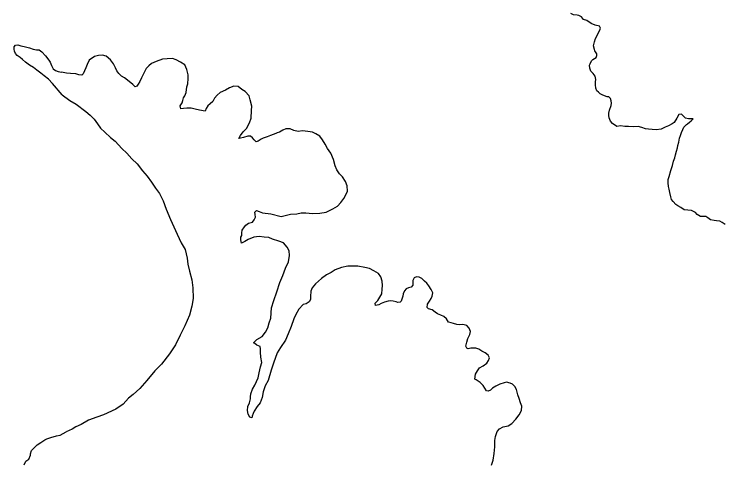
# Model space of a CAD drawing. Extents: x -939622 to -934245, y 1383184 to 1385301.
# Drawn here: x -935581.2 to -935568.75, y 1384278.21 to 1384286.13 of the extents above; entities that cross this region are included whole.
import ezdxf

# ---------------------------------------------------------------- set-up
doc = ezdxf.new("R2010")
doc.units = 0
doc.layers.add('9', color=7, linetype='Continuous')

msp = doc.modelspace()

# ---------------------------------------------------------------- linework, layer by layer
at = {"layer": '9'}
for points in [[(-935571.06, 1384285.962), (-935571.141, 1384286.015), (-935571.195, 1384286.036), (-935571.234, 1384286.083), (-935571.276, 1384286.107), (-935571.309, 1384286.113), (-935571.372, 1384286.118), (-935571.417, 1384286.139)], [(-935569.563, 1384283.722), (-935569.545, 1384283.78), (-935569.54, 1384283.822), (-935569.525, 1384283.879), (-935569.508, 1384283.954), (-935569.493, 1384283.999), (-935569.473, 1384284.053), (-935569.452, 1384284.101), (-935569.435, 1384284.144), (-935569.387, 1384284.192), (-935569.372, 1384284.204), (-935569.337, 1384284.234), (-935569.307, 1384284.256), (-935569.271, 1384284.292), (-935569.31, 1384284.289), (-935569.352, 1384284.288), (-935569.406, 1384284.303), (-935569.439, 1384284.336), (-935569.478, 1384284.374), (-935569.523, 1384284.365), (-935569.559, 1384284.302), (-935569.606, 1384284.229), (-935569.642, 1384284.202), (-935569.701, 1384284.169), (-935569.764, 1384284.144), (-935569.832, 1384284.107), (-935569.919, 1384284.098), (-935569.988, 1384284.103), (-935570.054, 1384284.109), (-935570.108, 1384284.114), (-935570.171, 1384284.141), (-935570.237, 1384284.155), (-935570.327, 1384284.152), (-935570.408, 1384284.154), (-935570.473, 1384284.156), (-935570.545, 1384284.168), (-935570.614, 1384284.158), (-935570.686, 1384284.209), (-935570.72, 1384284.25), (-935570.744, 1384284.307), (-935570.75, 1384284.349), (-935570.754, 1384284.391), (-935570.742, 1384284.442), (-935570.71, 1384284.524), (-935570.704, 1384284.563), (-935570.71, 1384284.605), (-935570.723, 1384284.65), (-935570.75, 1384284.679), (-935570.783, 1384284.679), (-935570.858, 1384284.709), (-935570.903, 1384284.729), (-935570.936, 1384284.759), (-935570.96, 1384284.783), (-935570.982, 1384284.828), (-935570.988, 1384284.885), (-935570.986, 1384284.942), (-935570.98, 1384284.981), (-935570.992, 1384285.038), (-935571.029, 1384285.085), (-935571.065, 1384285.13), (-935571.083, 1384285.178), (-935571.09, 1384285.235), (-935571.078, 1384285.259), (-935571.054, 1384285.307), (-935571.031, 1384285.332), (-935570.977, 1384285.368), (-935570.962, 1384285.404), (-935570.963, 1384285.434), (-935570.996, 1384285.482), (-935571.005, 1384285.509), (-935571.02, 1384285.572), (-935571.006, 1384285.644), (-935570.983, 1384285.701), (-935570.95, 1384285.764), (-935570.903, 1384285.867), (-935570.9, 1384285.882), (-935570.913, 1384285.918), (-935570.991, 1384285.938), (-935571.06, 1384285.962)], [(-935580.355, 1384284.71), (-935580.523, 1384284.912), (-935580.592, 1384284.987), (-935580.67, 1384285.047), (-935580.73, 1384285.092), (-935580.799, 1384285.148), (-935580.859, 1384285.193), (-935580.925, 1384285.232), (-935580.997, 1384285.286), (-935581.051, 1384285.33), (-935581.09, 1384285.369), (-935581.144, 1384285.402), (-935581.174, 1384285.438), (-935581.187, 1384285.477), (-935581.196, 1384285.516), (-935581.193, 1384285.558), (-935581.172, 1384285.582), (-935581.13, 1384285.588), (-935581.076, 1384285.573), (-935581.019, 1384285.562), (-935580.929, 1384285.538), (-935580.86, 1384285.514), (-935580.806, 1384285.502), (-935580.758, 1384285.5), (-935580.71, 1384285.47), (-935580.644, 1384285.395), (-935580.587, 1384285.323), (-935580.563, 1384285.284), (-935580.539, 1384285.227), (-935580.508, 1384285.17), (-935580.472, 1384285.138), (-935580.424, 1384285.12), (-935580.367, 1384285.113)], [(-935578.83, 1384285.222), (-935578.877, 1384285.173), (-935578.924, 1384285.08), (-935578.96, 1384285.011), (-935578.986, 1384284.947), (-935579.016, 1384284.899), (-935579.042, 1384284.863), (-935579.072, 1384284.854), (-935579.114, 1384284.892), (-935579.175, 1384284.949), (-935579.256, 1384285.008), (-935579.313, 1384285.041), (-935579.355, 1384285.085), (-935579.395, 1384285.133), (-935579.419, 1384285.187), (-935579.449, 1384285.256), (-935579.504, 1384285.327), (-935579.579, 1384285.39), (-935579.645, 1384285.407), (-935579.717, 1384285.401), (-935579.783, 1384285.388), (-935579.881, 1384285.321), (-935579.916, 1384285.243), (-935579.94, 1384285.189), (-935579.963, 1384285.135), (-935579.984, 1384285.08), (-935580.008, 1384285.056), (-935580.062, 1384285.065), (-935580.113, 1384285.082), (-935580.208, 1384285.085), (-935580.274, 1384285.09), (-935580.367, 1384285.113)], [(-935576.687, 1384282.621), (-935576.504, 1384282.578), (-935576.345, 1384282.615), (-935576.229, 1384282.625), (-935576.157, 1384282.64), (-935576.073, 1384282.638), (-935575.959, 1384282.63), (-935575.828, 1384282.634), (-935575.717, 1384282.65), (-935575.598, 1384282.708), (-935575.52, 1384282.757), (-935575.461, 1384282.82), (-935575.408, 1384282.893), (-935575.369, 1384282.956), (-935575.34, 1384283.022), (-935575.347, 1384283.112), (-935575.377, 1384283.19), (-935575.429, 1384283.271), (-935575.48, 1384283.327), (-935575.526, 1384283.393), (-935575.559, 1384283.465), (-935575.59, 1384283.578), (-935575.636, 1384283.689), (-935575.69, 1384283.767), (-935575.736, 1384283.847), (-935575.778, 1384283.919), (-935575.83, 1384283.985), (-935575.899, 1384284.029), (-935575.959, 1384284.056), (-935576.037, 1384284.07), (-935576.133, 1384284.078), (-935576.21, 1384284.069), (-935576.285, 1384284.083), (-935576.351, 1384284.113), (-935576.426, 1384284.115), (-935576.48, 1384284.091), (-935576.534, 1384284.057), (-935576.575, 1384284.045), (-935576.602, 1384284.036), (-935576.695, 1384283.999), (-935576.754, 1384283.974), (-935576.82, 1384283.95), (-935576.859, 1384283.932), (-935576.912, 1384283.898), (-935576.945, 1384283.889), (-935576.981, 1384283.919), (-935577.009, 1384283.957), (-935577.045, 1384283.984), (-935577.09, 1384283.984), (-935577.17, 1384283.965), (-935577.218, 1384283.95), (-935577.251, 1384283.947), (-935577.219, 1384283.998), (-935577.171, 1384284.061), (-935577.115, 1384284.122), (-935577.065, 1384284.218), (-935577.032, 1384284.305), (-935577.03, 1384284.435), (-935577.022, 1384284.513), (-935577.053, 1384284.623), (-935577.071, 1384284.692), (-935577.138, 1384284.773), (-935577.198, 1384284.808), (-935577.264, 1384284.856), (-935577.339, 1384284.867), (-935577.411, 1384284.834), (-935577.485, 1384284.797), (-935577.578, 1384284.754), (-935577.631, 1384284.709), (-935577.676, 1384284.652), (-935577.705, 1384284.597), (-935577.756, 1384284.555), (-935577.797, 1384284.518), (-935577.821, 1384284.47), (-935577.842, 1384284.425), (-935577.94, 1384284.445), (-935578.015, 1384284.463), (-935578.09, 1384284.48), (-935578.165, 1384284.477), (-935578.222, 1384284.47), (-935578.27, 1384284.467), (-935578.279, 1384284.521), (-935578.247, 1384284.569), (-935578.235, 1384284.611), (-935578.224, 1384284.662), (-935578.2, 1384284.695), (-935578.176, 1384284.753), (-935578.162, 1384284.852), (-935578.145, 1384284.906), (-935578.139, 1384284.999), (-935578.14, 1384285.065), (-935578.165, 1384285.158), (-935578.201, 1384285.239), (-935578.276, 1384285.286), (-935578.349, 1384285.328), (-935578.415, 1384285.348), (-935578.507, 1384285.347), (-935578.591, 1384285.341), (-935578.699, 1384285.298), (-935578.782, 1384285.261), (-935578.83, 1384285.222)], [(-935580.355, 1384284.71), (-935580.217, 1384284.615), (-935580.108, 1384284.55), (-935579.937, 1384284.417), (-935579.861, 1384284.354), (-935579.792, 1384284.283), (-935579.731, 1384284.2), (-935579.68, 1384284.128), (-935579.601, 1384284.054), (-935579.505, 1384283.962), (-935579.423, 1384283.896), (-935579.302, 1384283.768), (-935579.215, 1384283.685), (-935579.13, 1384283.587), (-935579.036, 1384283.501), (-935578.943, 1384283.379), (-935578.861, 1384283.286), (-935578.782, 1384283.179), (-935578.712, 1384283.075), (-935578.643, 1384282.979), (-935578.576, 1384282.848), (-935578.529, 1384282.704), (-935578.45, 1384282.525), (-935578.392, 1384282.396), (-935578.334, 1384282.268), (-935578.261, 1384282.113), (-935578.194, 1384281.996), (-935578.16, 1384281.846), (-935578.147, 1384281.738), (-935578.119, 1384281.613), (-935578.075, 1384281.466), (-935578.059, 1384281.322), (-935578.054, 1384281.133), (-935578.074, 1384280.998), (-935578.115, 1384280.841), (-935578.2, 1384280.655), (-935578.282, 1384280.492), (-935578.364, 1384280.32), (-935578.47, 1384280.166), (-935578.609, 1384279.984), (-935578.725, 1384279.863), (-935578.864, 1384279.694), (-935578.986, 1384279.555), (-935579.107, 1384279.451), (-935579.185, 1384279.385), (-935579.282, 1384279.279), (-935579.413, 1384279.19), (-935579.628, 1384279.095), (-935579.741, 1384279.052), (-935579.89, 1384278.997), (-935580.021, 1384278.924), (-935580.114, 1384278.881), (-935580.176, 1384278.838), (-935580.28, 1384278.792)], [(-935568.706, 1384282.433), (-935568.76, 1384282.471), (-935568.805, 1384282.495), (-935568.859, 1384282.5), (-935568.904, 1384282.503), (-935568.967, 1384282.517), (-935569.012, 1384282.553), (-935569.051, 1384282.574), (-935569.105, 1384282.573), (-935569.144, 1384282.573), (-935569.198, 1384282.612), (-935569.231, 1384282.644), (-935569.297, 1384282.68), (-935569.429, 1384282.694), (-935569.489, 1384282.732), (-935569.54, 1384282.765), (-935569.576, 1384282.786), (-935569.619, 1384282.836), (-935569.652, 1384282.875), (-935569.664, 1384282.92), (-935569.683, 1384282.998), (-935569.695, 1384283.055), (-935569.705, 1384283.103), (-935569.711, 1384283.169), (-935569.709, 1384283.226), (-935569.694, 1384283.277), (-935569.662, 1384283.385), (-935569.653, 1384283.416), (-935569.636, 1384283.473), (-935569.615, 1384283.548), (-935569.595, 1384283.608), (-935569.58, 1384283.659), (-935569.563, 1384283.722)], [(-935576.358, 1384281.888), (-935576.367, 1384281.972), (-935576.404, 1384282.035), (-935576.467, 1384282.113), (-935576.548, 1384282.142), (-935576.656, 1384282.18), (-935576.722, 1384282.207), (-935576.803, 1384282.215), (-935576.893, 1384282.226), (-935576.986, 1384282.214), (-935577.087, 1384282.171), (-935577.147, 1384282.137), (-935577.206, 1384282.107), (-935577.216, 1384282.164), (-935577.216, 1384282.215), (-935577.195, 1384282.242), (-935577.196, 1384282.29), (-935577.19, 1384282.335), (-935577.152, 1384282.392), (-935577.125, 1384282.426), (-935577.08, 1384282.459), (-935577.012, 1384282.478), (-935576.979, 1384282.517), (-935576.959, 1384282.565), (-935576.965, 1384282.613), (-935576.971, 1384282.652), (-935576.942, 1384282.679), (-935576.891, 1384282.665), (-935576.834, 1384282.641), (-935576.687, 1384282.621)], [(-935574.273, 1384281.32), (-935574.312, 1384281.304), (-935574.338, 1384281.268), (-935574.362, 1384281.217), (-935574.37, 1384281.175), (-935574.388, 1384281.124), (-935574.4, 1384281.088), (-935574.417, 1384281.072), (-935574.459, 1384281.063), (-935574.489, 1384281.075), (-935574.537, 1384281.09), (-935574.579, 1384281.092), (-935574.627, 1384281.089), (-935574.69, 1384281.07), (-935574.75, 1384281.049), (-935574.794, 1384281.024), (-935574.848, 1384281.015), (-935574.854, 1384281.054), (-935574.81, 1384281.102), (-935574.771, 1384281.157), (-935574.739, 1384281.217), (-935574.731, 1384281.298), (-935574.725, 1384281.361), (-935574.735, 1384281.442), (-935574.759, 1384281.517), (-935574.796, 1384281.577), (-935574.88, 1384281.621), (-935574.958, 1384281.662), (-935575.039, 1384281.677), (-935575.159, 1384281.703), (-935575.246, 1384281.705), (-935575.338, 1384281.701), (-935575.446, 1384281.68), (-935575.556, 1384281.637), (-935575.628, 1384281.594), (-935575.708, 1384281.551), (-935575.798, 1384281.485), (-935575.902, 1384281.394), (-935575.961, 1384281.321), (-935575.987, 1384281.264), (-935575.993, 1384281.171), (-935575.992, 1384281.12), (-935576.013, 1384281.078), (-935576.066, 1384281.044), (-935576.12, 1384281.029), (-935576.194, 1384280.95), (-935576.248, 1384280.857), (-935576.286, 1384280.781), (-935576.333, 1384280.646), (-935576.382, 1384280.517), (-935576.429, 1384280.405), (-935576.518, 1384280.272), (-935576.574, 1384280.179), (-935576.639, 1384280.001), (-935576.683, 1384279.875), (-935576.735, 1384279.694), (-935576.785, 1384279.601), (-935576.82, 1384279.499), (-935576.84, 1384279.396), (-935576.873, 1384279.306), (-935576.929, 1384279.24), (-935576.979, 1384279.158), (-935577, 1384279.113), (-935577.014, 1384279.068), (-935577.02, 1384279.038), (-935577.059, 1384279.052), (-935577.089, 1384279.103), (-935577.099, 1384279.166), (-935577.091, 1384279.241), (-935577.061, 1384279.305), (-935577.044, 1384279.371), (-935577.047, 1384279.41), (-935577.038, 1384279.461), (-935577.009, 1384279.542), (-935576.968, 1384279.614), (-935576.941, 1384279.678), (-935576.912, 1384279.741), (-935576.892, 1384279.828), (-935576.872, 1384279.933), (-935576.848, 1384280.009), (-935576.864, 1384280.105), (-935576.871, 1384280.192), (-935576.871, 1384280.249), (-935576.875, 1384280.291), (-935576.932, 1384280.314), (-935576.971, 1384280.344), (-935576.995, 1384280.359), (-935576.935, 1384280.413), (-935576.84, 1384280.468), (-935576.784, 1384280.546), (-935576.739, 1384280.619), (-935576.716, 1384280.709), (-935576.69, 1384280.79), (-935576.676, 1384280.973), (-935576.633, 1384281.1), (-935576.583, 1384281.253), (-935576.527, 1384281.419), (-935576.477, 1384281.539), (-935576.428, 1384281.666), (-935576.378, 1384281.78), (-935576.358, 1384281.888)], [(-935572.811, 1384278.207), (-935572.782, 1384278.294), (-935572.765, 1384278.414), (-935572.754, 1384278.531), (-935572.755, 1384278.639), (-935572.74, 1384278.709), (-935572.711, 1384278.799), (-935572.67, 1384278.847), (-935572.607, 1384278.881), (-935572.52, 1384278.899), (-935572.455, 1384278.942), (-935572.384, 1384279.014), (-935572.324, 1384279.093), (-935572.283, 1384279.168), (-935572.281, 1384279.243), (-935572.305, 1384279.303), (-935572.327, 1384279.378), (-935572.348, 1384279.444), (-935572.376, 1384279.54), (-935572.4, 1384279.591), (-935572.442, 1384279.632), (-935572.485, 1384279.65), (-935572.547, 1384279.665), (-935572.592, 1384279.655), (-935572.667, 1384279.631), (-935572.735, 1384279.597), (-935572.795, 1384279.558), (-935572.828, 1384279.527), (-935572.869, 1384279.506), (-935572.899, 1384279.515), (-935572.927, 1384279.559), (-935572.957, 1384279.61), (-935573.014, 1384279.658), (-935573.047, 1384279.682), (-935573.084, 1384279.705), (-935573.105, 1384279.717), (-935573.096, 1384279.807), (-935573.061, 1384279.865), (-935573.025, 1384279.916), (-935572.96, 1384279.955), (-935572.897, 1384280.001), (-935572.865, 1384280.046), (-935572.85, 1384280.091), (-935572.869, 1384280.139), (-935572.923, 1384280.181), (-935572.983, 1384280.21), (-935573.037, 1384280.243), (-935573.085, 1384280.261), (-935573.127, 1384280.266), (-935573.178, 1384280.263), (-935573.22, 1384280.251), (-935573.247, 1384280.262), (-935573.262, 1384280.298), (-935573.245, 1384280.367), (-935573.227, 1384280.431), (-935573.192, 1384280.503), (-935573.18, 1384280.557), (-935573.202, 1384280.614), (-935573.244, 1384280.659), (-935573.316, 1384280.679), (-935573.376, 1384280.67), (-935573.424, 1384280.681), (-935573.481, 1384280.696), (-935573.523, 1384280.707), (-935573.565, 1384280.719), (-935573.601, 1384280.776), (-935573.649, 1384280.817), (-935573.7, 1384280.844), (-935573.76, 1384280.868), (-935573.802, 1384280.897), (-935573.857, 1384280.936), (-935573.917, 1384280.956), (-935573.941, 1384280.98), (-935573.938, 1384281.037), (-935573.903, 1384281.089), (-935573.873, 1384281.134), (-935573.853, 1384281.179), (-935573.841, 1384281.236), (-935573.875, 1384281.293), (-935573.914, 1384281.359), (-935573.95, 1384281.403), (-935573.989, 1384281.442), (-935574.038, 1384281.484), (-935574.08, 1384281.51), (-935574.128, 1384281.516), (-935574.169, 1384281.501), (-935574.193, 1384281.452), (-935574.193, 1384281.401), (-935574.195, 1384281.371), (-935574.222, 1384281.335), (-935574.273, 1384281.32)], [(-935580.387, 1384278.733), (-935580.28, 1384278.792)], [(-935581.018, 1384278.212), (-935580.988, 1384278.278), (-935580.941, 1384278.314), (-935580.908, 1384278.383), (-935580.911, 1384278.41), (-935580.893, 1384278.464), (-935580.842, 1384278.515), (-935580.791, 1384278.567), (-935580.729, 1384278.609), (-935580.66, 1384278.654), (-935580.624, 1384278.672), (-935580.549, 1384278.697), (-935580.453, 1384278.724), (-935580.387, 1384278.733)]]:
    msp.add_lwpolyline(points, dxfattribs=at)

doc.saveas('drawing.dxf')
